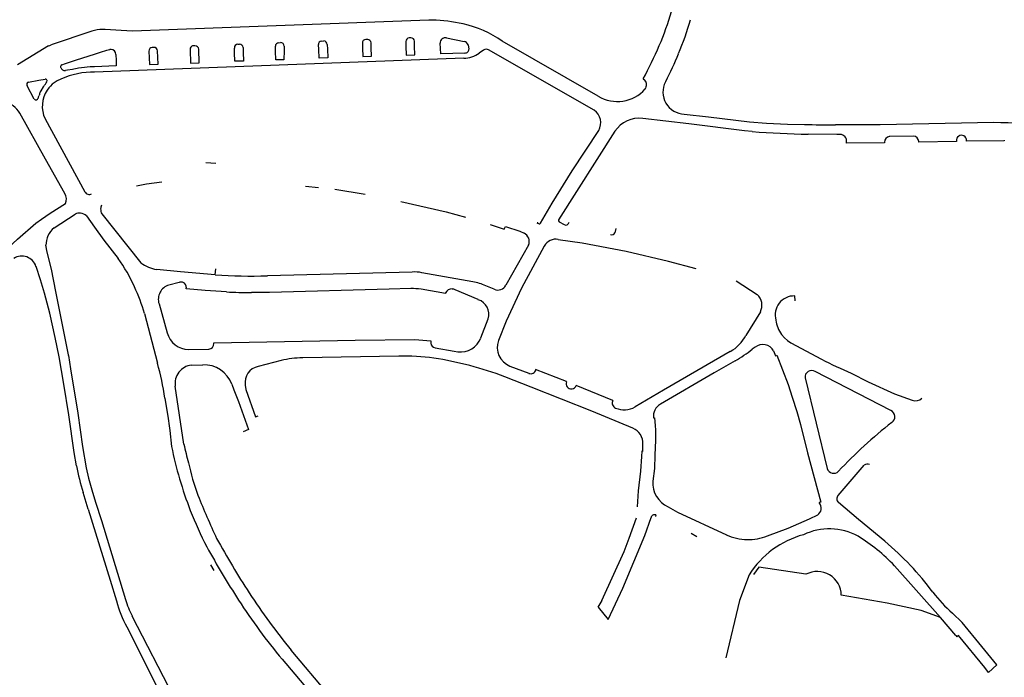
# Model space of a CAD drawing. Extents: x 148869 to 161638, y 453607 to 469810.
# Tile 928 of 1056: x 159130.77 to 159133.62, y 459852.45 to 459854.36. Entities that reach past the tile are written whole.
import ezdxf

# ---------------------------------------------------------------- set-up
doc = ezdxf.new("R2010")
doc.units = 0
doc.layers.add('LKI_V01_KANTRIJWEG', color=252, linetype='CONTINUOUS')

msp = doc.modelspace()

# ---------------------------------------------------------------- linework, layer by layer
at = {"layer": 'LKI_V01_KANTRIJWEG'}
for p, q in [((159131.9623, 459854.3569), (159131.9524, 459854.3572)), ((159131.9623, 459854.3569), (159131.9524, 459854.3572)), ((159130.9751, 459854.3246), (159130.8573, 459854.2854)), ((159130.9751, 459854.3246), (159130.8573, 459854.2854)), ((159130.9831, 459854.3268), (159130.9751, 459854.3246)), ((159130.9831, 459854.3268), (159130.9751, 459854.3246)), ((159131.0602, 459854.327), (159131.0142, 459854.3298)), ((159131.0602, 459854.327), (159131.0142, 459854.3298)), ((159131.5174, 459854.2915), (159131.5225, 459854.2917)), ((159131.5174, 459854.2915), (159131.5225, 459854.2917)), ((159131.6411, 459854.2961), (159131.6476, 459854.2964)), ((159131.6411, 459854.2961), (159131.6476, 459854.2964)), ((159131.7597, 459854.2902), (159131.7601, 459854.276)), ((159131.7597, 459854.2902), (159131.7601, 459854.276)), ((159131.774, 459854.3008), (159131.7693, 459854.3006)), ((159131.774, 459854.3008), (159131.7693, 459854.3006)), ((159131.7753, 459854.3008), (159131.774, 459854.3008)), ((159131.7753, 459854.3008), (159131.774, 459854.3008)), ((159131.7852, 459854.277), (159131.7848, 459854.2914)), ((159131.7852, 459854.277), (159131.7848, 459854.2914)), ((159131.8858, 459854.2946), (159131.8861, 459854.2813)), ((159131.8858, 459854.2946), (159131.8861, 459854.2813)), ((159131.9001, 459854.3054), (159131.895, 459854.3053)), ((159131.9001, 459854.3054), (159131.895, 459854.3053)), ((159131.9112, 459854.2817), (159131.9107, 459854.2957)), ((159131.9112, 459854.2817), (159131.9107, 459854.2957)), ((159131.9869, 459854.2592), (159131.9853, 459854.2897)), ((159131.9869, 459854.2592), (159131.9853, 459854.2897)), ((159132.0032, 459854.3053), (159132.0546, 459854.2951)), ((159132.0032, 459854.3053), (159132.0546, 459854.2951)), ((159132.4432, 459854.1365), (159132.1652, 459854.2961)), ((159132.4432, 459854.1365), (159132.1652, 459854.2961)), ((159130.8503, 459854.2822), (159130.7604, 459854.2273)), ((159130.8503, 459854.2822), (159130.7604, 459854.2273)), ((159131.1411, 459854.2668), (159131.1424, 459854.228)), ((159131.1411, 459854.2668), (159131.1424, 459854.228)), ((159131.1554, 459854.2778), (159131.1508, 459854.2774)), ((159131.1554, 459854.2778), (159131.1508, 459854.2774)), ((159131.1678, 459854.229), (159131.1658, 459854.2677)), ((159131.1678, 459854.229), (159131.1658, 459854.2677)), ((159131.2601, 459854.271), (159131.2618, 459854.2323)), ((159131.2601, 459854.271), (159131.2618, 459854.2323)), ((159131.2745, 459854.2823), (159131.2698, 459854.2822)), ((159131.2745, 459854.2823), (159131.2698, 459854.2822)), ((159131.2867, 459854.2334), (159131.2852, 459854.2726)), ((159131.2867, 459854.2334), (159131.2852, 459854.2726)), ((159131.3891, 459854.2623), (159131.3887, 459854.2759)), ((159131.3891, 459854.2623), (159131.3887, 459854.2759)), ((159131.3899, 459854.2374), (159131.3891, 459854.2623)), ((159131.3899, 459854.2374), (159131.3891, 459854.2623)), ((159131.3983, 459854.2871), (159131.4036, 459854.2873)), ((159131.3983, 459854.2871), (159131.4036, 459854.2873)), ((159131.4138, 459854.2772), (159131.4142, 459854.2638)), ((159131.4138, 459854.2772), (159131.4142, 459854.2638)), ((159131.4142, 459854.2638), (159131.415, 459854.238)), ((159131.4142, 459854.2638), (159131.415, 459854.238)), ((159131.5082, 459854.267), (159131.5077, 459854.281)), ((159131.5082, 459854.267), (159131.5077, 459854.281)), ((159131.5092, 459854.2415), (159131.5082, 459854.267)), ((159131.5092, 459854.2415), (159131.5082, 459854.267)), ((159131.5326, 459854.2677), (159131.5322, 459854.2425)), ((159131.5326, 459854.2677), (159131.5322, 459854.2425)), ((159131.5329, 459854.2818), (159131.5326, 459854.2677)), ((159131.5329, 459854.2818), (159131.5326, 459854.2677)), ((159131.6331, 459854.2714), (159131.6326, 459854.2858)), ((159131.6331, 459854.2714), (159131.6326, 459854.2858)), ((159131.6341, 459854.2463), (159131.6331, 459854.2714)), ((159131.6341, 459854.2463), (159131.6331, 459854.2714)), ((159131.6577, 459854.286), (159131.6582, 459854.2725)), ((159131.6577, 459854.286), (159131.6582, 459854.2725)), ((159131.6582, 459854.2725), (159131.6592, 459854.2473)), ((159131.6582, 459854.2725), (159131.6592, 459854.2473)), ((159131.7601, 459854.276), (159131.7607, 459854.251)), ((159131.7601, 459854.276), (159131.7607, 459854.251)), ((159131.7859, 459854.2519), (159131.7852, 459854.277)), ((159131.7859, 459854.2519), (159131.7852, 459854.277)), ((159131.8861, 459854.2813), (159131.8868, 459854.2557)), ((159131.8861, 459854.2813), (159131.8868, 459854.2557)), ((159131.9121, 459854.2565), (159131.9112, 459854.2817)), ((159131.9121, 459854.2565), (159131.9112, 459854.2817)), ((159132.0659, 459854.285), (159132.0681, 459854.2722)), ((159132.0659, 459854.285), (159132.0681, 459854.2722)), ((159132.111, 459854.2702), (159132.0986, 459854.2613)), ((159132.111, 459854.2702), (159132.0986, 459854.2613)), ((159132.4312, 459854.0956), (159132.1256, 459854.2707)), ((159132.4312, 459854.0956), (159132.1256, 459854.2707)), ((159130.8885, 459854.2272), (159130.8992, 459854.2307)), ((159130.8885, 459854.2272), (159130.8992, 459854.2307)), ((159130.8992, 459854.2307), (159130.9311, 459854.2414)), ((159130.8992, 459854.2307), (159130.9311, 459854.2414)), ((159130.9311, 459854.2414), (159130.9831, 459854.2585)), ((159130.9311, 459854.2414), (159130.9831, 459854.2585)), ((159132.0533, 459854.2462), (159130.9831, 459854.2063)), ((159132.0533, 459854.2462), (159130.9831, 459854.2063)), ((159131.0455, 459854.2576), (159131.046, 459854.2402)), ((159131.0455, 459854.2576), (159131.046, 459854.2402)), ((159131.046, 459854.2402), (159131.0465, 459854.2241)), ((159131.046, 459854.2402), (159131.0465, 459854.2241)), ((159131.2618, 459854.2323), (159131.2867, 459854.2334)), ((159131.2618, 459854.2323), (159131.2867, 459854.2334)), ((159131.415, 459854.238), (159131.3899, 459854.2374)), ((159131.415, 459854.238), (159131.3899, 459854.2374)), ((159131.6592, 459854.2473), (159131.6341, 459854.2463)), ((159131.6592, 459854.2473), (159131.6341, 459854.2463)), ((159131.7607, 459854.251), (159131.7859, 459854.2519)), ((159131.7607, 459854.251), (159131.7859, 459854.2519)), ((159131.8868, 459854.2557), (159131.9121, 459854.2565)), ((159131.8868, 459854.2557), (159131.9121, 459854.2565)), ((159130.8853, 459854.2195), (159130.8851, 459854.2206)), ((159130.8853, 459854.2195), (159130.8851, 459854.2206)), ((159130.905, 459854.2115), (159130.8992, 459854.2105)), ((159130.905, 459854.2115), (159130.8992, 459854.2105)), ((159130.9191, 459854.214), (159130.905, 459854.2115)), ((159130.9191, 459854.214), (159130.905, 459854.2115)), ((159130.9831, 459854.2216), (159130.9707, 459854.2211)), ((159130.9831, 459854.2216), (159130.9707, 459854.2211)), ((159130.9768, 459854.2061), (159130.9713, 459854.2059)), ((159130.9768, 459854.2061), (159130.9713, 459854.2059)), ((159130.9831, 459854.2063), (159130.9768, 459854.2061)), ((159130.9831, 459854.2063), (159130.9768, 459854.2061)), ((159131.0465, 459854.2241), (159130.9831, 459854.2216)), ((159131.0465, 459854.2241), (159130.9831, 459854.2216)), ((159131.1424, 459854.228), (159131.1678, 459854.229)), ((159131.1424, 459854.228), (159131.1678, 459854.229)), ((159130.8423, 459854.1734), (159130.8429, 459854.1751)), ((159130.8423, 459854.1734), (159130.8429, 459854.1751)), ((159130.8746, 459854.1807), (159130.8667, 459854.1755)), ((159130.8746, 459854.1807), (159130.8667, 459854.1755)), ((159132.5736, 459854.1866), (159132.5773, 459854.1842)), ((159132.5736, 459854.1866), (159132.5773, 459854.1842)), ((159132.639, 459854.1792), (159132.6381, 459854.178)), ((159132.639, 459854.1792), (159132.6381, 459854.178)), ((159130.8087, 459854.1278), (159130.7877, 459854.1663)), ((159130.8087, 459854.1278), (159130.7877, 459854.1663)), ((159130.828, 459854.1523), (159130.8262, 459854.1489)), ((159130.828, 459854.1523), (159130.8262, 459854.1489)), ((159130.8348, 459854.1634), (159130.828, 459854.1523)), ((159130.8348, 459854.1634), (159130.828, 459854.1523)), ((159130.8372, 459854.1665), (159130.8348, 459854.1634)), ((159130.8372, 459854.1665), (159130.8348, 459854.1634)), ((159130.8399, 459854.0709), (159130.9554, 459853.8592)), ((159130.8399, 459854.0709), (159130.9554, 459853.8592)), ((159132.7057, 459854.0558), (159132.5725, 459854.0717)), ((159132.7057, 459854.0558), (159132.5725, 459854.0717)), ((159132.6928, 459854.0846), (159132.7627, 459854.0765)), ((159132.6928, 459854.0846), (159132.7627, 459854.0765)), ((159132.4914, 459854.0347), (159132.3285, 459853.778)), ((159132.4914, 459854.0347), (159132.3285, 459853.778)), ((159133.1348, 459854.0253), (159133.0514, 459854.026)), ((159133.1348, 459854.0253), (159133.0514, 459854.026)), ((159133.1446, 459854.0252), (159133.1348, 459854.0253)), ((159133.1446, 459854.0252), (159133.1348, 459854.0253)), ((159133.1591, 459854.0182), (159133.1582, 459854.0194)), ((159133.1591, 459854.0182), (159133.1582, 459854.0194)), ((159133.357, 459854.0204), (159133.287, 459854.0191)), ((159133.357, 459854.0204), (159133.287, 459854.0191)), ((159131.3056, 459853.9442), (159131.335, 459853.9418)), ((159131.3056, 459853.9442), (159131.335, 459853.9418)), ((159131.5947, 459853.8757), (159131.6328, 459853.8715)), ((159131.5947, 459853.8757), (159131.6328, 459853.8715)), ((159131.7673, 459853.851), (159131.6801, 459853.8662)), ((159131.7673, 459853.851), (159131.6801, 459853.8662)), ((159130.8659, 459853.7544), (159130.9275, 459853.7946)), ((159130.8659, 459853.7544), (159130.9275, 459853.7946)), ((159130.9597, 459853.7892), (159130.9831, 459853.7569)), ((159130.9597, 459853.7892), (159130.9831, 459853.7569)), ((159131.0047, 459853.7951), (159131.118, 459853.6531)), ((159131.0047, 459853.7951), (159131.118, 459853.6531)), ((159132.0556, 459853.7865), (159132.0589, 459853.7856)), ((159132.0556, 459853.7865), (159132.0589, 459853.7856)), ((159132.1296, 459853.7646), (159132.1706, 459853.7504)), ((159132.1296, 459853.7646), (159132.1706, 459853.7504)), ((159132.267, 459853.7672), (159132.268, 459853.7713)), ((159132.267, 459853.7672), (159132.268, 459853.7713)), ((159132.2707, 459853.7662), (159132.267, 459853.7672)), ((159132.2707, 459853.7662), (159132.267, 459853.7672)), ((159132.33, 459853.7717), (159132.345, 459853.764)), ((159132.33, 459853.7717), (159132.345, 459853.764)), ((159132.3582, 459853.7694), (159132.3586, 459853.7711)), ((159132.3582, 459853.7694), (159132.3586, 459853.7711)), ((159132.4943, 459853.753), (159132.491, 459853.7407)), ((159132.4943, 459853.753), (159132.491, 459853.7407)), ((159132.3271, 459853.7213), (159132.3267, 459853.7195)), ((159132.3271, 459853.7213), (159132.3267, 459853.7195)), ((159132.2409, 459853.7049), (159132.1758, 459853.5881)), ((159132.2409, 459853.7049), (159132.1758, 459853.5881)), ((159131.333, 459853.6189), (159131.3346, 459853.6363)), ((159131.333, 459853.6189), (159131.3346, 459853.6363)), ((159131.9039, 459853.6266), (159131.4842, 459853.6157)), ((159131.9039, 459853.6266), (159131.4842, 459853.6157)), ((159132.0306, 459853.6065), (159131.9321, 459853.6247)), ((159132.0306, 459853.6065), (159131.9321, 459853.6247)), ((159132.0799, 459853.5978), (159132.0306, 459853.6065)), ((159132.0799, 459853.5978), (159132.0306, 459853.6065)), ((159131.2283, 459853.5966), (159131.1988, 459853.5889)), ((159131.2283, 459853.5966), (159131.1988, 459853.5889)), ((159131.2399, 459853.5964), (159131.2384, 459853.597)), ((159131.2399, 459853.5964), (159131.2384, 459853.597)), ((159131.2492, 459853.5781), (159131.2494, 459853.5807)), ((159131.2492, 459853.5781), (159131.2494, 459853.5807)), ((159132.0003, 459853.5639), (159131.9298, 459853.5767)), ((159132.0003, 459853.5639), (159131.9298, 459853.5767)), ((159132.0955, 459853.5465), (159132.0285, 459853.5749)), ((159132.0955, 459853.5465), (159132.0285, 459853.5749)), ((159132.1418, 459853.5767), (159132.1173, 459853.587)), ((159132.1418, 459853.5767), (159132.1173, 459853.587)), ((159132.8428, 459853.6013), (159132.9044, 459853.5617)), ((159132.8428, 459853.6013), (159132.9044, 459853.5617)), ((159132.0009, 459853.5663), (159132.0003, 459853.5639)), ((159132.0009, 459853.5663), (159132.0003, 459853.5639)), ((159133.0141, 459853.543), (159133.0127, 459853.5573)), ((159133.0141, 459853.543), (159133.0127, 459853.5573)), ((159131.1703, 459853.5345), (159131.1939, 459853.4507)), ((159131.1703, 459853.5345), (159131.1939, 459853.4507)), ((159131.1283, 459853.506), (159131.1659, 459853.3622)), ((159131.1283, 459853.506), (159131.1659, 459853.3622)), ((159132.1034, 459853.4354), (159132.1243, 459853.4908)), ((159132.1034, 459853.4354), (159132.1243, 459853.4908)), ((159132.9132, 459853.511), (159132.8711, 459853.4425)), ((159132.9132, 459853.511), (159132.8711, 459853.4425)), ((159131.2562, 459853.4019), (159131.3146, 459853.4028)), ((159131.2562, 459853.4019), (159131.3146, 459853.4028)), ((159131.3294, 459853.4197), (159131.3293, 459853.4209)), ((159131.3294, 459853.4197), (159131.3293, 459853.4209)), ((159131.958, 459853.4217), (159131.958, 459853.4207)), ((159131.958, 459853.4217), (159131.958, 459853.4207)), ((159131.9709, 459853.4071), (159132.0256, 459853.3976)), ((159131.9709, 459853.4071), (159132.0256, 459853.3976)), ((159132.898, 459853.4088), (159132.8896, 459853.4027)), ((159132.898, 459853.4088), (159132.8896, 459853.4027)), ((159131.8651, 459853.383), (159131.5867, 459853.3779)), ((159131.8651, 459853.383), (159131.5867, 459853.3779)), ((159132.0256, 459853.3976), (159132.0364, 459853.3956)), ((159132.0256, 459853.3976), (159132.0364, 459853.3956)), ((159132.9515, 459853.3977), (159132.9575, 459853.3839)), ((159132.9515, 459853.3977), (159132.9575, 459853.3839)), ((159131.264, 459853.3564), (159131.297, 459853.3574)), ((159131.264, 459853.3564), (159131.297, 459853.3574)), ((159131.5241, 459853.3699), (159131.4575, 459853.3527)), ((159131.5241, 459853.3699), (159131.4575, 459853.3527)), ((159132.1874, 459853.3538), (159132.2424, 459853.333)), ((159132.1874, 459853.3538), (159132.2424, 459853.333)), ((159132.2492, 459853.2929), (159132.1726, 459853.3229)), ((159132.2492, 459853.2929), (159132.1726, 459853.3229)), ((159132.2622, 459853.3426), (159132.2616, 459853.3441)), ((159132.2622, 459853.3426), (159132.2616, 459853.3441)), ((159133.0428, 459853.3198), (159133.1071, 459853.0566)), ((159133.0428, 459853.3198), (159133.1071, 459853.0566)), ((159133.2913, 459853.2247), (159133.072, 459853.3383)), ((159133.2913, 459853.2247), (159133.072, 459853.3383)), ((159131.2425, 459853.1277), (159131.2174, 459853.2955)), ((159131.2425, 459853.1277), (159131.2174, 459853.2955)), ((159132.486, 459853.2545), (159132.3792, 459853.2974)), ((159132.486, 459853.2545), (159132.3792, 459853.2974)), ((159131.1874, 459853.2613), (159131.1968, 459853.202)), ((159131.1874, 459853.2613), (159131.1968, 459853.202)), ((159131.2014, 459853.1668), (159131.2062, 459853.1208)), ((159131.2014, 459853.1668), (159131.2062, 459853.1208)), ((159132.5723, 459853.1068), (159132.573, 459853.1282)), ((159132.5723, 459853.1068), (159132.573, 459853.1282)), ((159133.139, 459852.9787), (159133.2144, 459853.0667)), ((159133.139, 459852.9787), (159133.2144, 459853.0667)), ((159130.9646, 459852.9394), (159130.9503, 459852.9874)), ((159130.9646, 459852.9394), (159130.9503, 459852.9874)), ((159132.6103, 459852.9224), (159132.6088, 459852.9179)), ((159132.6103, 459852.9224), (159132.6088, 459852.9179)), ((159132.6459, 459852.946), (159132.6727, 459852.9303)), ((159132.6459, 459852.946), (159132.6727, 459852.9303)), ((159132.6727, 459852.9303), (159132.8146, 459852.8649)), ((159132.6727, 459852.9303), (159132.8146, 459852.8649)), ((159132.7126, 459852.8692), (159132.7292, 459852.8603)), ((159132.7126, 459852.8692), (159132.7292, 459852.8603)), ((159131.3304, 459852.7618), (159131.3203, 459852.7782)), ((159131.3304, 459852.7618), (159131.3203, 459852.7782)), ((159133.4353, 459852.6247), (159133.3016, 459852.775)), ((159133.4353, 459852.6247), (159133.3016, 459852.775)), ((159132.4431, 459852.6552), (159132.4725, 459852.6192)), ((159132.4431, 459852.6552), (159132.4725, 459852.6192)), ((159131.0919, 459852.6303), (159131.2121, 459852.3959)), ((159131.0919, 459852.6303), (159131.2121, 459852.3959)), ((159133.4802, 459852.5725), (159133.4353, 459852.6247)), ((159133.4802, 459852.5725), (159133.4353, 459852.6247)), ((159131.0767, 459852.5981), (159131.1705, 459852.4115)), ((159131.0767, 459852.5981), (159131.1705, 459852.4115)), ((159133.4802, 459852.5725), (159133.4826, 459852.5693)), ((159133.4802, 459852.5725), (159133.4826, 459852.5693)), ((159133.5742, 459852.4658), (159133.5984, 459852.4881)), ((159133.5742, 459852.4658), (159133.5984, 459852.4881))]:
    msp.add_line(p, q, dxfattribs=at)
for points in [[(159131.9524, 459854.3572), (159131.0938, 459854.325), (159131.0602, 459854.327)], [(159131.9524, 459854.3572), (159131.0938, 459854.325), (159131.0602, 459854.327)], [(159130.9831, 459854.2585), (159131.0007, 459854.2643), (159131.019, 459854.2694)], [(159130.9831, 459854.2585), (159131.0007, 459854.2643), (159131.019, 459854.2694)], [(159131.019, 459854.2694), (159131.0271, 459854.2716), (159131.0273, 459854.2716)], [(159131.019, 459854.2694), (159131.0271, 459854.2716), (159131.0273, 459854.2716)], [(159132.0571, 459854.2615), (159132.0569, 459854.2615), (159131.9869, 459854.2592)], [(159132.0571, 459854.2615), (159132.0569, 459854.2615), (159131.9869, 459854.2592)], [(159131.5322, 459854.2425), (159131.5322, 459854.2421), (159131.5092, 459854.2415)], [(159131.5322, 459854.2425), (159131.5322, 459854.2421), (159131.5092, 459854.2415)], [(159130.7924, 459854.1772), (159130.8222, 459854.1831), (159130.8402, 459854.1859)], [(159130.7924, 459854.1772), (159130.8222, 459854.1831), (159130.8402, 459854.1859)], [(159130.8971, 459853.8541), (159130.8408, 459853.9537), (159130.7672, 459854.0872)], [(159130.8971, 459853.8541), (159130.8408, 459853.9537), (159130.7672, 459854.0872)], [(159132.7627, 459854.0765), (159132.8818, 459854.0621), (159132.9312, 459854.0586), (159132.9914, 459854.0556), (159133.0408, 459854.0543)], [(159132.7627, 459854.0765), (159132.8818, 459854.0621), (159132.9312, 459854.0586), (159132.9914, 459854.0556), (159133.0408, 459854.0543)], [(159133.5899, 459854.0598), (159133.2609, 459854.0536), (159133.1961, 459854.0529), (159133.1313, 459854.053)], [(159133.5899, 459854.0598), (159133.2609, 459854.0536), (159133.1961, 459854.0529), (159133.1313, 459854.053)], [(159132.2757, 459853.7681), (159132.3093, 459853.8266), (159132.3673, 459853.9204), (159132.4448, 459854.0373)], [(159132.2757, 459853.7681), (159132.3093, 459853.8266), (159132.3673, 459853.9204), (159132.4448, 459854.0373)], [(159132.8892, 459854.0339), (159132.867, 459854.0359), (159132.7057, 459854.0558)], [(159132.8892, 459854.0339), (159132.867, 459854.0359), (159132.7057, 459854.0558)], [(159133.2729, 459854.0033), (159133.2729, 459854.0008), (159133.1633, 459854.0001), (159133.1633, 459854.0052)], [(159133.2729, 459854.0033), (159133.2729, 459854.0008), (159133.1633, 459854.0001), (159133.1633, 459854.0052)], [(159133.4813, 459854.0069), (159133.4813, 459854.0049), (159133.3721, 459854.0028), (159133.3721, 459854.005)], [(159133.4813, 459854.0069), (159133.4813, 459854.0049), (159133.3721, 459854.0028), (159133.3721, 459854.005)], [(159133.6203, 459854.0093), (159133.6201, 459854.0069), (159133.5111, 459854.0056), (159133.5109, 459854.0081)], [(159133.6203, 459854.0093), (159133.6201, 459854.0069), (159133.5111, 459854.0056), (159133.5109, 459854.0081)], [(159131.1783, 459853.8868), (159131.1342, 459853.8817), (159131.105, 459853.8753)], [(159131.1783, 459853.8868), (159131.1342, 459853.8817), (159131.105, 459853.8753)], [(159131.8707, 459853.8311), (159132.0025, 459853.8008), (159132.0589, 459853.7856)], [(159131.8707, 459853.8311), (159132.0025, 459853.8008), (159132.0589, 459853.7856)], [(159130.6938, 459853.661), (159130.7602, 459853.7215), (159130.8132, 459853.7683), (159130.8297, 459853.7801), (159130.8543, 459853.797), (159130.8995, 459853.8248)], [(159130.6938, 459853.661), (159130.7602, 459853.7215), (159130.8132, 459853.7683), (159130.8297, 459853.7801), (159130.8543, 459853.797), (159130.8995, 459853.8248)], [(159130.9831, 459853.7569), (159131.0107, 459853.7186), (159131.0521, 459853.666)], [(159130.9831, 459853.7569), (159131.0107, 459853.7186), (159131.0521, 459853.666)], [(159132.1706, 459853.7504), (159132.1741, 459853.7584), (159132.2156, 459853.7447), (159132.2283, 459853.7394)], [(159132.1706, 459853.7504), (159132.1741, 459853.7584), (159132.2156, 459853.7447), (159132.2283, 459853.7394)], [(159132.7276, 459853.6359), (159132.647, 459853.6568), (159132.5244, 459853.686), (159132.3968, 459853.71), (159132.3267, 459853.7195)], [(159132.7276, 459853.6359), (159132.647, 459853.6568), (159132.5244, 459853.686), (159132.3968, 459853.71), (159132.3267, 459853.7195)], [(159130.8588, 459853.635), (159130.8459, 459853.6842), (159130.8425, 459853.704)], [(159130.8588, 459853.635), (159130.8459, 459853.6842), (159130.8425, 459853.704)], [(159132.2869, 459853.702), (159132.2205, 459853.5794), (159132.176, 459853.4845), (159132.1539, 459853.4282)], [(159132.2869, 459853.702), (159132.2205, 459853.5794), (159132.176, 459853.4845), (159132.1539, 459853.4282)], [(159130.9313, 459853.0647), (159130.9245, 459853.1035), (159130.9086, 459853.2129), (159130.8946, 459853.3017), (159130.8805, 459853.3804), (159130.8695, 459853.437), (159130.8534, 459853.5074), (159130.8381, 459853.5655), (159130.8269, 459853.6036), (159130.8137, 459853.6429)], [(159130.9313, 459853.0647), (159130.9245, 459853.1035), (159130.9086, 459853.2129), (159130.8946, 459853.3017), (159130.8805, 459853.3804), (159130.8695, 459853.437), (159130.8534, 459853.5074), (159130.8381, 459853.5655), (159130.8269, 459853.6036), (159130.8137, 459853.6429)], [(159130.908, 459853.3846), (159130.9075, 459853.3864), (159130.8715, 459853.5701), (159130.8588, 459853.635)], [(159130.908, 459853.3846), (159130.9075, 459853.3864), (159130.8715, 459853.5701), (159130.8588, 459853.635)], [(159131.333, 459853.6189), (159131.2323, 459853.6275), (159131.1637, 459853.634)], [(159131.333, 459853.6189), (159131.2323, 459853.6275), (159131.1637, 459853.634)], [(159131.3656, 459853.5691), (159131.3036, 459853.573), (159131.2492, 459853.5781)], [(159131.3656, 459853.5691), (159131.3036, 459853.573), (159131.2492, 459853.5781)], [(159131.8999, 459853.5788), (159131.8375, 459853.5774), (159131.4908, 459853.5676), (159131.4384, 459853.567)], [(159131.8999, 459853.5788), (159131.8375, 459853.5774), (159131.4908, 459853.5676), (159131.4384, 459853.567)], [(159132.9748, 459853.4457), (159132.9827, 459853.4363), (159132.9919, 459853.4281), (159133.0019, 459853.4211), (159133.0903, 459853.3736)], [(159132.9748, 459853.4457), (159132.9827, 459853.4363), (159132.9919, 459853.4281), (159133.0019, 459853.4211), (159133.0903, 459853.3736)], [(159131.3293, 459853.4209), (159131.7392, 459853.4288), (159131.9113, 459853.431), (159131.9577, 459853.4276), (159131.958, 459853.4217)], [(159131.3293, 459853.4209), (159131.7392, 459853.4288), (159131.9113, 459853.431), (159131.9577, 459853.4276), (159131.958, 459853.4217)], [(159130.908, 459853.3846), (159130.9141, 459853.3455), (159130.9348, 459853.217), (159130.9486, 459853.1213), (159130.9595, 459853.0594), (159130.966, 459853.0291), (159130.9758, 459852.995), (159130.9864, 459852.9593)], [(159130.908, 459853.3846), (159130.9141, 459853.3455), (159130.9348, 459853.217), (159130.9486, 459853.1213), (159130.9595, 459853.0594), (159130.966, 459853.0291), (159130.9758, 459852.995), (159130.9864, 459852.9593)], [(159132.826, 459853.3964), (159132.632, 459853.2837), (159132.5502, 459853.2354)], [(159132.826, 459853.3964), (159132.632, 459853.2837), (159132.5502, 459853.2354)], [(159132.9575, 459853.3839), (159132.9611, 459853.3854), (159132.9936, 459853.3004), (159133.0057, 459853.2638), (159133.019, 459853.2218), (159133.0296, 459853.1843), (159133.0502, 459853.1024), (159133.0883, 459852.9594), (159133.0837, 459852.9583)], [(159132.9575, 459853.3839), (159132.9611, 459853.3854), (159132.9936, 459853.3004), (159133.0057, 459853.2638), (159133.019, 459853.2218), (159133.0296, 459853.1843), (159133.0502, 459853.1024), (159133.0883, 459852.9594), (159133.0837, 459852.9583)], [(159132.8402, 459853.3695), (159132.7793, 459853.3342), (159132.6234, 459853.2433)], [(159132.8402, 459853.3695), (159132.7793, 459853.3342), (159132.6234, 459853.2433)], [(159132.351, 459853.3087), (159132.3509, 459853.3088), (159132.2616, 459853.3441)], [(159132.351, 459853.3087), (159132.3509, 459853.3088), (159132.2616, 459853.3441)], [(159133.1768, 459853.3334), (159133.226, 459853.3087), (159133.3017, 459853.2738), (159133.3533, 459853.2551)], [(159133.1768, 459853.3334), (159133.226, 459853.3087), (159133.3017, 459853.2738), (159133.3533, 459853.2551)], [(159131.3813, 459853.3011), (159131.3867, 459853.2854), (159131.4007, 459853.2516)], [(159131.3813, 459853.3011), (159131.3867, 459853.2854), (159131.4007, 459853.2516)], [(159131.4202, 459853.2989), (159131.4222, 459853.2857), (159131.45, 459853.2069), (159131.4572, 459853.2095)], [(159131.4202, 459853.2989), (159131.4222, 459853.2857), (159131.45, 459853.2069), (159131.4572, 459853.2095)], [(159132.5438, 459853.1737), (159132.4244, 459853.2236), (159132.2492, 459853.2929)], [(159132.5438, 459853.1737), (159132.4244, 459853.2236), (159132.2492, 459853.2929)], [(159131.4007, 459853.2516), (159131.4297, 459853.1704), (159131.4143, 459853.1635)], [(159131.4007, 459853.2516), (159131.4297, 459853.1704), (159131.4143, 459853.1635)], [(159132.6037, 459853.2036), (159132.6062, 459853.2039), (159132.6083, 459853.1813), (159132.609, 459853.1679), (159132.6091, 459853.1392), (159132.6072, 459853.0953), (159132.6062, 459853.0568), (159132.6013, 459853.0204)], [(159132.6037, 459853.2036), (159132.6062, 459853.2039), (159132.6083, 459853.1813), (159132.609, 459853.1679), (159132.6091, 459853.1392), (159132.6072, 459853.0953), (159132.6062, 459853.0568), (159132.6013, 459853.0204)], [(159131.1968, 459853.202), (159131.1996, 459853.1809), (159131.2014, 459853.1668)], [(159131.1968, 459853.202), (159131.1996, 459853.1809), (159131.2014, 459853.1668)], [(159132.5723, 459853.1068), (159132.5697, 459853.1069), (159132.5688, 459853.0921), (159132.5661, 459853.0491), (159132.5594, 459852.9923), (159132.556, 459852.946)], [(159132.5723, 459853.1068), (159132.5697, 459853.1069), (159132.5688, 459853.0921), (159132.5661, 459853.0491), (159132.5594, 459852.9923), (159132.556, 459852.946)], [(159130.9864, 459852.9593), (159131.0037, 459852.9062), (159131.0732, 459852.6774)], [(159130.9864, 459852.9593), (159131.0037, 459852.9062), (159131.0732, 459852.6774)], [(159133.2743, 459852.846), (159133.1981, 459852.9096), (159133.1393, 459852.9585)], [(159133.2743, 459852.846), (159133.1981, 459852.9096), (159133.1393, 459852.9585)], [(159130.9646, 459852.9394), (159131.0287, 459852.7335), (159131.0469, 459852.673)], [(159130.9646, 459852.9394), (159131.0287, 459852.7335), (159131.0469, 459852.673)], [(159132.9335, 459852.8617), (159132.9938, 459852.8837), (159133.0561, 459852.9111), (159133.0795, 459852.9228)], [(159132.9335, 459852.8617), (159132.9938, 459852.8837), (159133.0561, 459852.9111), (159133.0795, 459852.9228)], [(159132.4542, 459852.6748), (159132.5181, 459852.8163), (159132.5333, 459852.8554), (159132.5539, 459852.914)], [(159132.4542, 459852.6748), (159132.5181, 459852.8163), (159132.5333, 459852.8554), (159132.5539, 459852.914)], [(159132.4725, 459852.6192), (159132.5149, 459852.7098), (159132.5787, 459852.8632), (159132.5963, 459852.9153)], [(159132.4725, 459852.6192), (159132.5149, 459852.7098), (159132.5787, 459852.8632), (159132.5963, 459852.9153)], [(159132.8805, 459852.7492), (159132.853, 459852.6747), (159132.8131, 459852.508)], [(159132.8805, 459852.7492), (159132.853, 459852.6747), (159132.8131, 459852.508)], [(159133.0454, 459852.7503), (159132.9092, 459852.7713), (159132.8929, 459852.75)], [(159133.0454, 459852.7503), (159132.9092, 459852.7713), (159132.8929, 459852.75)], [(159133.4353, 459852.6247), (159133.3796, 459852.6456), (159133.2809, 459852.667), (159133.1478, 459852.6895)], [(159133.4353, 459852.6247), (159133.3796, 459852.6456), (159133.2809, 459852.667), (159133.1478, 459852.6895)], [(159133.5984, 459852.4881), (159133.5551, 459852.5414), (159133.4977, 459852.6107), (159133.47, 459852.6379)], [(159133.5984, 459852.4881), (159133.5551, 459852.5414), (159133.4977, 459852.6107), (159133.47, 459852.6379)], [(159133.5742, 459852.4658), (159133.5637, 459852.48), (159133.4873, 459852.573), (159133.4826, 459852.5693)], [(159133.5742, 459852.4658), (159133.5637, 459852.48), (159133.4873, 459852.573), (159133.4826, 459852.5693)], [(159131.9338, 459852.1831), (159131.8808, 459852.1416), (159131.5533, 459852.5303)], [(159131.9338, 459852.1831), (159131.8808, 459852.1416), (159131.5533, 459852.5303)], [(159131.5269, 459852.504), (159131.8768, 459852.0893), (159131.8999, 459852.0651)], [(159131.5269, 459852.504), (159131.8768, 459852.0893), (159131.8999, 459852.0651)]]:
    msp.add_lwpolyline(points, dxfattribs=at)
for centre, radius, start, end in [((159131.7136, 459854.6646), 0.9837, 337.1865, 343.3138), ((159131.7136, 459854.6646), 0.9837, 337.1865, 343.3138), ((159131.9544, 459853.9314), 0.4256, 76.819, 88.9373), ((159131.9544, 459853.9314), 0.4256, 76.819, 88.9373), ((159131.9798, 459854.0265), 0.3272, 55.4895, 77.3544), ((159131.9798, 459854.0265), 0.3272, 55.4895, 77.3544), ((159131.948, 459854.5712), 0.792, 336.8337, 344.3952), ((159131.948, 459854.5712), 0.792, 336.8337, 344.3952), ((159131.0096, 459854.2148), 0.115, 87.6617, 103.3005), ((159131.0096, 459854.2148), 0.115, 87.6617, 103.3005), ((159131.5177, 459854.2814), 0.01, 91.5294, 182.6038), ((159131.5177, 459854.2814), 0.01, 91.5294, 182.6038), ((159131.5227, 459854.2814), 0.0102, 1.7457, 90.8003), ((159131.5227, 459854.2814), 0.0102, 1.7457, 90.8003), ((159131.6418, 459854.2868), 0.00928, 94.1684, 186.1656), ((159131.6418, 459854.2868), 0.00928, 94.1684, 186.1656), ((159131.6472, 459854.2859), 0.0105, 0.5748, 87.8586), ((159131.6472, 459854.2859), 0.0105, 0.5748, 87.8586), ((159131.7699, 459854.2904), 0.0102, 93.1975, 181.2738), ((159131.7699, 459854.2904), 0.0102, 93.1975, 181.2738), ((159131.7743, 459854.2904), 0.0105, 5.1696, 84.5277), ((159131.7743, 459854.2904), 0.0105, 5.1696, 84.5277), ((159131.8961, 459854.295), 0.0104, 96.3625, 181.8785), ((159131.8961, 459854.295), 0.0104, 96.3625, 181.8785), ((159131.9004, 459854.2951), 0.0103, 3.1712, 91.6361), ((159131.9004, 459854.2951), 0.0103, 3.1712, 91.6361), ((159132.0002, 459854.2906), 0.015, 78.5135, 183.291), ((159132.0002, 459854.2906), 0.015, 78.5135, 183.291), ((159132.0515, 459854.2802), 0.0152, 18.2802, 78.1387), ((159132.0515, 459854.2802), 0.0152, 18.2802, 78.1387), ((159130.8321, 459854.3313), 0.0524, 290.3419, 298.8155), ((159130.8321, 459854.3313), 0.0524, 290.3419, 298.8155), ((159131.03, 459854.261), 0.011, 84.3625, 104.5719), ((159131.03, 459854.261), 0.011, 84.3625, 104.5719), ((159131.0308, 459854.2573), 0.0146, 1.487, 88.9134), ((159131.0308, 459854.2573), 0.0146, 1.487, 88.9134), ((159131.1511, 459854.2673), 0.0101, 92.0042, 183.0191), ((159131.1511, 459854.2673), 0.0101, 92.0042, 183.0191), ((159131.1557, 459854.2678), 0.01, 359.7129, 92.0206), ((159131.1557, 459854.2678), 0.01, 359.7129, 92.0206), ((159131.2703, 459854.2719), 0.0103, 93.1217, 184.8932), ((159131.2703, 459854.2719), 0.0103, 93.1217, 184.8932), ((159131.2751, 459854.2722), 0.0101, 2.2769, 93.6305), ((159131.2751, 459854.2722), 0.0101, 2.2769, 93.6305), ((159131.3991, 459854.2767), 0.0104, 94.4496, 184.0517), ((159131.3991, 459854.2767), 0.0104, 94.4496, 184.0517), ((159131.4036, 459854.2771), 0.0101, 0.5109, 90.3379), ((159131.4036, 459854.2771), 0.0101, 0.5109, 90.3379), ((159132.0498, 459854.3322), 0.0861, 272.3438, 304.5413), ((159132.0498, 459854.3322), 0.0861, 272.3438, 304.5413), ((159132.0573, 459854.2722), 0.0108, 268.812, 359.8685), ((159132.0573, 459854.2722), 0.0108, 268.812, 359.8685), ((159132.1187, 459854.2587), 0.0138, 59.783, 123.8163), ((159132.1187, 459854.2587), 0.0138, 59.783, 123.8163), ((159131.5179, 459854.7566), 1.1997, 331.6334, 336.7562), ((159131.5179, 459854.7566), 1.1997, 331.6334, 336.7562), ((159131.3622, 459854.8187), 1.4281, 333.3966, 336.951), ((159131.3622, 459854.8187), 1.4281, 333.3966, 336.951), ((159130.9799, 459853.9751), 0.231, 92.1569, 117.1317), ((159130.9799, 459853.9751), 0.231, 92.1569, 117.1317), ((159130.89, 459854.2222), 0.00518, 107.3276, 198.0822), ((159130.89, 459854.2222), 0.00518, 107.3276, 198.0822), ((159130.8983, 459854.2244), 0.0139, 200.9087, 273.8202), ((159130.8983, 459854.2244), 0.0139, 200.9087, 273.8202), ((159130.9926, 459853.8717), 0.3501, 99.1055, 102.1261), ((159130.9926, 459853.8717), 0.3501, 99.1055, 102.1261), ((159130.987, 459853.9172), 0.3043, 93.064, 99.4214), ((159130.987, 459853.9172), 0.3043, 93.064, 99.4214), ((159130.7939, 459854.1701), 0.00726, 102.3975, 211.4089), ((159130.7939, 459854.1701), 0.00726, 102.3975, 211.4089), ((159130.8075, 459854.1938), 0.0404, 317.4656, 329.6006), ((159130.8075, 459854.1938), 0.0404, 317.4656, 329.6006), ((159130.8395, 459854.1783), 0.00768, 55.8626, 84.6074), ((159130.8395, 459854.1783), 0.00768, 55.8626, 84.6074), ((159130.828, 459854.1857), 0.0183, 324.4055, 346.6664), ((159130.828, 459854.1857), 0.0183, 324.4055, 346.6664), ((159130.8403, 459854.1802), 0.0057, 13.6535, 51.7613), ((159130.8403, 459854.1802), 0.0057, 13.6535, 51.7613), ((159130.9145, 459854.1091), 0.0818, 125.776, 146.6326), ((159130.9145, 459854.1091), 0.0818, 125.776, 146.6326), ((159132.563, 459854.1698), 0.0203, 334.5318, 45.2353), ((159132.563, 459854.1698), 0.0203, 334.5318, 45.2353), ((159132.6943, 459854.1482), 0.0636, 152.0537, 268.6154), ((159132.6943, 459854.1482), 0.0636, 152.0537, 268.6154), ((159130.8662, 459854.1298), 0.0443, 154.5107, 168.8811), ((159130.8662, 459854.1298), 0.0443, 154.5107, 168.8811), ((159130.916, 459854.1069), 0.0842, 145.931, 205.3421), ((159130.916, 459854.1069), 0.0842, 145.931, 205.3421), ((159132.4989, 459854.2282), 0.1072, 238.7332, 318.5331), ((159132.4989, 459854.2282), 0.1072, 238.7332, 318.5331), ((159132.5621, 459854.1687), 0.0207, 325.9683, 338.2371), ((159132.5621, 459854.1687), 0.0207, 325.9683, 338.2371), ((159130.7007, 459854.0446), 0.0789, 32.6934, 74.9796), ((159130.7007, 459854.0446), 0.0789, 32.6934, 74.9796), ((159130.8134, 459854.1315), 0.00599, 217.3902, 252.3125), ((159130.8134, 459854.1315), 0.00599, 217.3902, 252.3125), ((159130.8136, 459854.1312), 0.00583, 249.96, 286.2534), ((159130.8136, 459854.1312), 0.00583, 249.96, 286.2534), ((159130.8067, 459854.1377), 0.0148, 305.2017, 329.0504), ((159130.8067, 459854.1377), 0.0148, 305.2017, 329.0504), ((159130.7869, 459854.1479), 0.0371, 331.2418, 345.06), ((159130.7869, 459854.1479), 0.0371, 331.2418, 345.06), ((159132.407, 459854.0592), 0.0437, 329.932, 56.3441), ((159132.407, 459854.0592), 0.0437, 329.932, 56.3441), ((159132.5617, 459853.9879), 0.0844, 82.6869, 146.3267), ((159132.5617, 459853.9879), 0.0844, 82.6869, 146.3267), ((159133.5916, 459853.1983), 0.8615, 68.2443, 90.1182), ((159133.5916, 459853.1983), 0.8615, 68.2443, 90.1182), ((159133.1228, 459857.1616), 3.1364, 265.7281, 268.695), ((159133.1228, 459857.1616), 3.1364, 265.7281, 268.695), ((159133.1773, 459860.6628), 6.6099, 268.81649, 269.60121), ((159133.1773, 459860.6628), 6.6099, 268.81649, 269.60121), ((159133.1447, 459854.0066), 0.0186, 43.4223, 90.0988), ((159133.1447, 459854.0066), 0.0186, 43.4223, 90.0988), ((159133.1451, 459854.0065), 0.0182, 355.9167, 39.972), ((159133.1451, 459854.0065), 0.0182, 355.9167, 39.972), ((159133.2895, 459854.0026), 0.0166, 98.4058, 177.7565), ((159133.2895, 459854.0026), 0.0166, 98.4058, 177.7565), ((159133.3567, 459854.005), 0.0154, 359.9296, 88.7533), ((159133.3567, 459854.005), 0.0154, 359.9296, 88.7533), ((159133.4961, 459854.0081), 0.0148, 0.1186, 184.5631), ((159133.4961, 459854.0081), 0.0148, 0.1186, 184.5631), ((159130.8694, 459853.8371), 0.0325, 337.8716, 31.688), ((159130.8694, 459853.8371), 0.0325, 337.8716, 31.688), ((159130.9674, 459853.8648), 0.0133, 204.8818, 303.5864), ((159130.9674, 459853.8648), 0.0133, 204.8818, 303.5864), ((159131.0261, 459853.8082), 0.0251, 151.9081, 177.1609), ((159131.0261, 459853.8082), 0.0251, 151.9081, 177.1609), ((159131.0259, 459853.8081), 0.0249, 176.7752, 211.3909), ((159131.0259, 459853.8081), 0.0249, 176.7752, 211.3909), ((159130.9396, 459853.7683), 0.0289, 83.8918, 114.8253), ((159130.9396, 459853.7683), 0.0289, 83.8918, 114.8253), ((159130.9396, 459853.7681), 0.0292, 46.4421, 83.9736), ((159130.9396, 459853.7681), 0.0292, 46.4421, 83.9736), ((159132.3327, 459853.7757), 0.00482, 151.0548, 235.6893), ((159132.3327, 459853.7757), 0.00482, 151.0548, 235.6893), ((159130.9053, 459853.7055), 0.0628, 128.8308, 181.3048), ((159130.9053, 459853.7055), 0.0628, 128.8308, 181.3048), ((159132.2722, 459853.7697), 0.00385, 246.7797, 334.9577), ((159132.2722, 459853.7697), 0.00385, 246.7797, 334.9577), ((159132.3494, 459853.7719), 0.00909, 241.2134, 343.8586), ((159132.3494, 459853.7719), 0.00909, 241.2134, 343.8586), ((159132.2174, 459853.7159), 0.0258, 18.9642, 65.0691), ((159132.2174, 459853.7159), 0.0258, 18.9642, 65.0691), ((159132.2195, 459853.7157), 0.024, 333.3111, 21.0906), ((159132.2195, 459853.7157), 0.024, 333.3111, 21.0906), ((159132.3207, 459853.683), 0.0388, 80.4114, 150.639), ((159132.3207, 459853.683), 0.0388, 80.4114, 150.639), ((159132.4831, 459853.7424), 0.00798, 236.6965, 295.0483), ((159132.4831, 459853.7424), 0.00798, 236.6965, 295.0483), ((159132.4833, 459853.7423), 0.00785, 294.3071, 348.1467), ((159132.4833, 459853.7423), 0.00785, 294.3071, 348.1467), ((159130.7728, 459853.6298), 0.0429, 17.8103, 122.6326), ((159130.7728, 459853.6298), 0.0429, 17.8103, 122.6326), ((159130.6037, 459853.3543), 0.5461, 24.8519, 34.7985), ((159130.6037, 459853.3543), 0.5461, 24.8519, 34.7985), ((159131.1768, 459853.7296), 0.0965, 232.4492, 262.1865), ((159131.1768, 459853.7296), 0.0965, 232.4492, 262.1865), ((159131.4375, 459854.9903), 1.3754, 265.6434, 271.947), ((159131.4375, 459854.9903), 1.3754, 265.6434, 271.947), ((159131.909, 459853.4917), 0.135, 80.1369, 92.1541), ((159131.909, 459853.4917), 0.135, 80.1369, 92.1541), ((159130.5981, 459853.3522), 0.552, 16.1828, 24.8082), ((159130.5981, 459853.3522), 0.552, 16.1828, 24.8082), ((159131.2112, 459853.5478), 0.043, 106.7446, 197.9895), ((159131.2112, 459853.5478), 0.043, 106.7446, 197.9895), ((159131.2339, 459853.5826), 0.0151, 72.7079, 111.7323), ((159131.2339, 459853.5826), 0.0151, 72.7079, 111.7323), ((159131.2341, 459853.5822), 0.0154, 354.5799, 67.584), ((159131.2341, 459853.5822), 0.0154, 354.5799, 67.584), ((159131.8895, 459853.2173), 0.3617, 83.6076, 88.3573), ((159131.8895, 459853.2173), 0.3617, 83.6076, 88.3573), ((159132.0186, 459853.5579), 0.0196, 85.6163, 154.7038), ((159132.0186, 459853.5579), 0.0196, 85.6163, 154.7038), ((159132.018, 459853.5559), 0.0216, 61.0637, 84.5006), ((159132.018, 459853.5559), 0.0216, 61.0637, 84.5006), ((159132.0613, 459853.4629), 0.1362, 65.7224, 82.1357), ((159132.0613, 459853.4629), 0.1362, 65.7224, 82.1357), ((159132.1526, 459853.6007), 0.0264, 245.6494, 331.5333), ((159132.1526, 459853.6007), 0.0264, 245.6494, 331.5333), ((159131.4361, 459854.7505), 1.1835, 266.5845, 270.1109), ((159131.4361, 459854.7505), 1.1835, 266.5845, 270.1109), ((159132.0807, 459853.5035), 0.0454, 343.8262, 71.0292), ((159132.0807, 459853.5035), 0.0454, 343.8262, 71.0292), ((159132.8752, 459853.5305), 0.0427, 332.8161, 46.8592), ((159132.8752, 459853.5305), 0.0427, 332.8161, 46.8592), ((159133.011, 459853.5023), 0.055, 88.1575, 195.9976), ((159133.011, 459853.5023), 0.055, 88.1575, 195.9976), ((159133.0506, 459853.5006), 0.0935, 188.2714, 215.8985), ((159133.0506, 459853.5006), 0.0935, 188.2714, 215.8985), ((159131.2561, 459853.4659), 0.064, 193.7565, 270.0999), ((159131.2561, 459853.4659), 0.064, 193.7565, 270.0999), ((159132.044, 459853.4591), 0.064, 263.2156, 338.2151), ((159132.044, 459853.4591), 0.064, 263.2156, 338.2151), ((159132.7708, 459853.4957), 0.1136, 299.082, 332.0739), ((159132.7708, 459853.4957), 0.1136, 299.082, 332.0739), ((159131.3134, 459853.4188), 0.016, 274.5457, 3.2315), ((159131.3134, 459853.4188), 0.016, 274.5457, 3.2315), ((159131.9738, 459853.4229), 0.016, 187.7305, 259.5468), ((159131.9738, 459853.4229), 0.016, 187.7305, 259.5468), ((159132.2091, 459853.4083), 0.0587, 160.1513, 248.2984), ((159132.2091, 459853.4083), 0.0587, 160.1513, 248.2984), ((159132.6442, 459853.714), 0.3963, 299.6367, 308.2557), ((159132.6442, 459853.714), 0.3963, 299.6367, 308.2557), ((159132.9202, 459853.3814), 0.0353, 27.4832, 129.0495), ((159132.9202, 459853.3814), 0.0353, 27.4832, 129.0495), ((159131.5895, 459853.1061), 0.2719, 90.58, 103.9198), ((159131.5895, 459853.1061), 0.2719, 90.58, 103.9198), ((159131.8788, 459852.7233), 0.6598, 82.3116, 91.1874), ((159131.8788, 459852.7233), 0.6598, 82.3116, 91.1874), ((159131.8083, 459852.3605), 1.029, 69.2702, 81.126), ((159131.8083, 459852.3605), 1.029, 69.2702, 81.126), ((159130.3179, 459853.1283), 0.8796, 8.6928, 15.4152), ((159130.3179, 459853.1283), 0.8796, 8.6928, 15.4152), ((159131.2694, 459853.304), 0.0527, 95.9617, 189.1801), ((159131.2694, 459853.304), 0.0527, 95.9617, 189.1801), ((159131.3006, 459853.2715), 0.086, 20.1154, 92.3666), ((159131.3006, 459853.2715), 0.086, 20.1154, 92.3666), ((159131.4672, 459853.3061), 0.0476, 101.699, 188.7326), ((159131.4672, 459853.3061), 0.0476, 101.699, 188.7326), ((159133.8297, 459854.8502), 1.6514, 243.4023, 246.7126), ((159133.8297, 459854.8502), 1.6514, 243.4023, 246.7126), ((159132.248, 459853.3465), 0.0147, 247.4435, 344.6853), ((159132.248, 459853.3465), 0.0147, 247.4435, 344.6853), ((159133.0619, 459853.3219), 0.0193, 58.3209, 186.4922), ((159133.0619, 459853.3219), 0.0193, 58.3209, 186.4922), ((159132.365, 459853.3029), 0.0152, 157.5527, 338.9984), ((159132.365, 459853.3029), 0.0152, 157.5527, 338.9984), ((159133.3626, 459853.2824), 0.0288, 251.1238, 311.5039), ((159133.3626, 459853.2824), 0.0288, 251.1238, 311.5039), ((159132.4999, 459853.2465), 0.016, 150.2474, 247.0313), ((159132.4999, 459853.2465), 0.016, 150.2474, 247.0313), ((159132.5179, 459853.2955), 0.0682, 249.087, 298.2535), ((159132.5179, 459853.2955), 0.0682, 249.087, 298.2535), ((159132.642, 459853.2094), 0.0387, 118.7809, 188.6904), ((159132.642, 459853.2094), 0.0387, 118.7809, 188.6904), ((159133.2839, 459853.2069), 0.0193, 302.4904, 67.4316), ((159133.2839, 459853.2069), 0.0193, 302.4904, 67.4316), ((159134.1488, 459852.1043), 1.3822, 128.1912, 136.8831), ((159134.1488, 459852.1043), 1.3822, 128.1912, 136.8831), ((159132.5254, 459853.1297), 0.0476, 358.1285, 67.2885), ((159132.5254, 459853.1297), 0.0476, 358.1285, 67.2885), ((159132.4201, 459853.3767), 1.2405, 191.9046, 200.839), ((159132.4201, 459853.3767), 1.2405, 191.9046, 200.839), ((159132.0045, 459853.2817), 0.7773, 191.4248, 195.5087), ((159132.0045, 459853.2817), 0.7773, 191.4248, 195.5087), ((159131.4884, 459853.161), 0.5654, 189.8055, 197.8869), ((159131.4884, 459853.161), 0.5654, 189.8055, 197.8869), ((159132.0116, 459853.2433), 0.775, 192.6353, 199.9117), ((159132.0116, 459853.2433), 0.775, 192.6353, 199.9117), ((159133.2235, 459853.0553), 0.0146, 65.7737, 128.635), ((159133.2235, 459853.0553), 0.0146, 65.7737, 128.635), ((159133.1258, 459853.0629), 0.0198, 198.5847, 315.421), ((159133.1258, 459853.0629), 0.0198, 198.5847, 315.421), ((159132.6772, 459853.0154), 0.0761, 176.2487, 245.7218), ((159132.6772, 459853.0154), 0.0761, 176.2487, 245.7218), ((159133.6478, 459853.9323), 2.5496, 201.9473, 205.0079), ((159133.6478, 459853.9323), 2.5496, 201.9473, 205.0079), ((159133.1489, 459852.9687), 0.014, 135.0505, 227.1605), ((159133.1489, 459852.9687), 0.014, 135.0505, 227.1605), ((159133.0655, 459852.9423), 0.0242, 350.4473, 41.1778), ((159133.0655, 459852.9423), 0.0242, 350.4473, 41.1778), ((159132.3963, 459853.3875), 1.2223, 201.7107, 207.1312), ((159132.3963, 459853.3875), 1.2223, 201.7107, 207.1312), ((159132.6066, 459852.9123), 0.0107, 116.6982, 163.7079), ((159132.6066, 459852.9123), 0.0107, 116.6982, 163.7079), ((159132.6067, 459852.9122), 0.0108, 70.6268, 116.9118), ((159132.6067, 459852.9122), 0.0108, 70.6268, 116.9118), ((159133.0654, 459852.9426), 0.0243, 305.3081, 349.9497), ((159133.0654, 459852.9426), 0.0243, 305.3081, 349.9497), ((159132.8774, 459852.9981), 0.1473, 244.7386, 268.9102), ((159132.8774, 459852.9981), 0.1473, 244.7386, 268.9102), ((159132.8776, 459852.999), 0.1482, 268.839, 292.1558), ((159132.8776, 459852.999), 0.1482, 268.839, 292.1558), ((159133.1092, 459852.6033), 0.2712, 105.22, 147.4538), ((159133.1092, 459852.6033), 0.2712, 105.22, 147.4538), ((159133.1127, 459852.7095), 0.1726, 61.0507, 115.6627), ((159133.1127, 459852.7095), 0.1726, 61.0507, 115.6627), ((159132.9564, 459852.4571), 0.4693, 42.6451, 59.2635), ((159132.9564, 459852.4571), 0.4693, 42.6451, 59.2635), ((159133.4266, 459853.9944), 2.3801, 208.6152, 213.0475), ((159133.4266, 459853.9944), 2.3801, 208.6152, 213.0475), ((159132.6963, 459852.1628), 0.8949, 36.7504, 49.7656), ((159132.6963, 459852.1628), 0.8949, 36.7504, 49.7656), ((159133.8366, 459854.2327), 2.8911, 209.0217, 212.5927), ((159133.8366, 459854.2327), 2.8911, 209.0217, 212.5927), ((159133.078, 459852.6885), 0.0699, 0.826, 117.7909), ((159133.078, 459852.6885), 0.0699, 0.826, 117.7909), ((159132.97, 459853.6954), 1.8342, 212.9966, 219.4348), ((159132.97, 459853.6954), 1.8342, 212.9966, 219.4348), ((159133.7001, 459852.9109), 0.357, 216.5643, 229.8831), ((159133.7001, 459852.9109), 0.357, 216.5643, 229.8831), ((159131.3759, 459852.7602), 0.3404, 194.8492, 208.4581), ((159131.3759, 459852.7602), 0.3404, 194.8492, 208.4581), ((159131.3091, 459852.7435), 0.2449, 195.6773, 207.5388), ((159131.3091, 459852.7435), 0.2449, 195.6773, 207.5388), ((159132.9219, 459853.6631), 1.8137, 212.9961, 219.724), ((159132.9219, 459853.6631), 1.8137, 212.9961, 219.724), ((159132.3547, 459852.7185), 0.1087, 324.3949, 336.3291), ((159132.3547, 459852.7185), 0.1087, 324.3949, 336.3291)]:
    msp.add_arc(centre, radius, start, end, dxfattribs=at)

doc.saveas('drawing.dxf')
